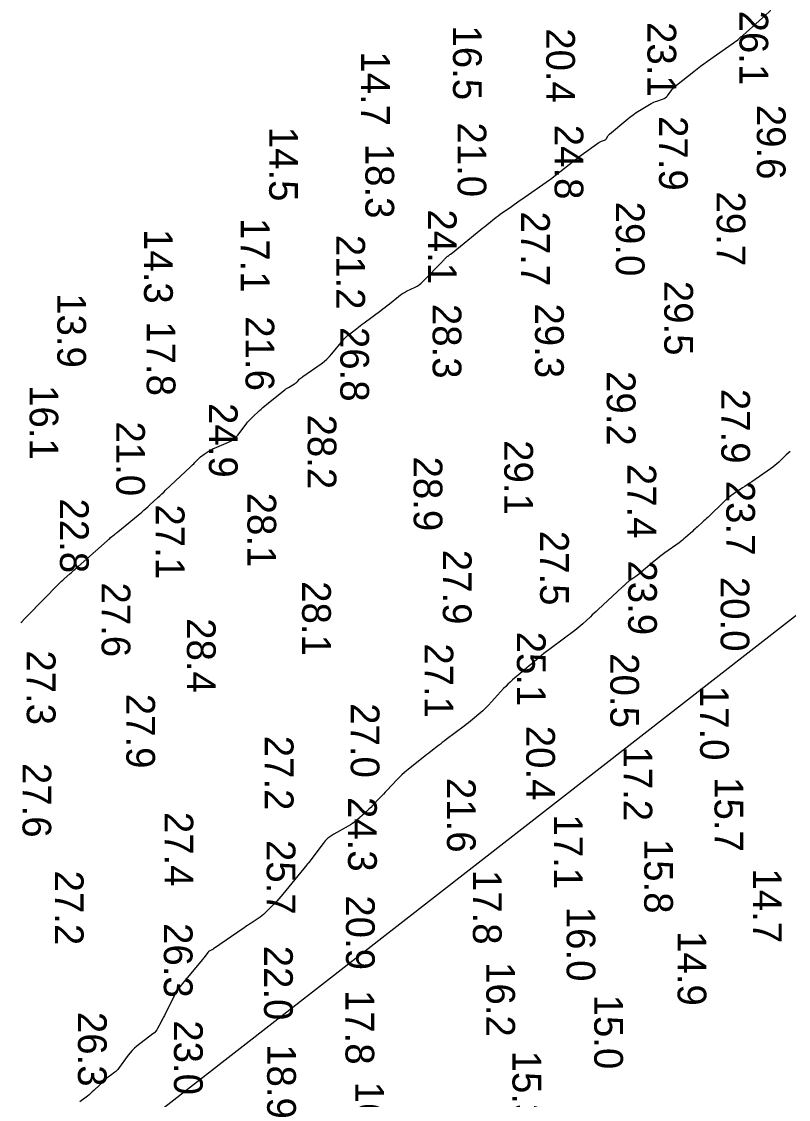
# Model space of a CAD drawing. Extents: x 1178573 to 1187098, y 693282 to 751751.
# Drawn here: x 1179985 to 1180318.9, y 720138.7 to 720608.2 of the extents above; entities that cross this region are included whole.
import ezdxf

# ---------------------------------------------------------------- set-up
doc = ezdxf.new("R2010")
doc.units = 0
for name, color, linetype in [('G-ANNO-PATT', 7, 'Continuous'), ('V-HYDS-MAJR', 7, 'Continuous'), ('V-HYDS-SOUN', 7, 'Continuous')]:
    doc.layers.add(name, color=color, linetype=linetype)

msp = doc.modelspace()

# ---------------------------------------------------------------- linework, layer by layer
at = {"layer": 'G-ANNO-PATT'}
for points in [[(1179618.07, 719554.17), (1179993.05, 720093.17), (1180976.01, 720859.17)], [(1180319.69, 720420.95), (1180318.82, 720420.22), (1180317.97, 720419.46), (1180314.65, 720416.33), (1180313.8, 720415.56), (1180312.93, 720414.83), (1180312.03, 720414.13), (1180311.11, 720413.46), (1180302.95, 720407.81), (1180301.95, 720407.12), (1180300.94, 720406.43), (1180299.93, 720405.75), (1180298.92, 720405.08), (1180294.86, 720402.4), (1180293.86, 720401.71), (1180292.9, 720400.97), (1180291.98, 720400.19), (1180291.09, 720399.36), (1180283.73, 720392.23), (1180283.19, 720391.71), (1180282.64, 720391.2), (1180282.09, 720390.69), (1180281.54, 720390.19), (1180279.3, 720388.18), (1180278.75, 720387.68), (1180278.19, 720387.18), (1180277.63, 720386.68), (1180277.07, 720386.18), (1180274.11, 720383.52), (1180273.42, 720382.92), (1180272.72, 720382.34), (1180272, 720381.77), (1180271.27, 720381.23), (1180265.13, 720376.82), (1180263.93, 720375.94), (1180262.75, 720375.04), (1180261.59, 720374.11), (1180260.44, 720373.16), (1180254.73, 720368.33), (1180254.18, 720367.88), (1180253.62, 720367.43), (1180253.04, 720367), (1180252.46, 720366.58), (1180249.47, 720364.49), (1180249.2, 720364.3), (1180248.94, 720364.09), (1180248.69, 720363.88), (1180248.44, 720363.65), (1180247.48, 720362.72), (1180247.24, 720362.49), (1180247, 720362.26), (1180246.76, 720362.03), (1180246.51, 720361.81), (1180235.99, 720352.09), (1180235.16, 720351.32), (1180234.33, 720350.55), (1180233.49, 720349.77), (1180232.66, 720348.99), (1180229.35, 720345.87), (1180228.5, 720345.11), (1180227.64, 720344.37), (1180226.76, 720343.65), (1180225.86, 720342.96), (1180215.7, 720335.46), (1180214.6, 720334.64), (1180213.51, 720333.79), (1180212.43, 720332.94), (1180211.37, 720332.06), (1180207.11, 720328.53), (1180206.06, 720327.65), (1180205.02, 720326.77), (1180203.98, 720325.89), (1180202.94, 720325.01), (1180198.79, 720321.46), (1180197.77, 720320.55), (1180196.77, 720319.62), (1180195.81, 720318.66), (1180194.87, 720317.67), (1180188.32, 720310.5), (1180187.51, 720309.65), (1180186.68, 720308.83), (1180185.83, 720308.04), (1180184.95, 720307.27), (1180181.37, 720304.26), (1180180.47, 720303.51), (1180179.56, 720302.78), (1180178.64, 720302.06), (1180177.71, 720301.35), (1180169.89, 720295.46), (1180169.05, 720294.81), (1180168.2, 720294.17), (1180167.36, 720293.52), (1180166.52, 720292.87), (1180163.16, 720290.26), (1180162.32, 720289.61), (1180161.48, 720288.95), (1180160.64, 720288.29), (1180159.81, 720287.63), (1180152.81, 720282.08), (1180151.69, 720281.16), (1180150.6, 720280.19), (1180149.55, 720279.18), (1180148.53, 720278.13), (1180144.11, 720273.36), (1180143.33, 720272.53), (1180142.56, 720271.7), (1180141.78, 720270.88), (1180140.99, 720270.05), (1180137.86, 720266.77), (1180137.06, 720265.95), (1180136.26, 720265.16), (1180135.43, 720264.38), (1180134.59, 720263.61), (1180131.02, 720260.41), (1180130.12, 720259.65), (1180129.18, 720258.95), (1180128.21, 720258.3), (1180127.2, 720257.7), (1180120.95, 720254.26), (1180119.61, 720253.43), (1180118.39, 720252.48), (1180117.28, 720251.4), (1180116.28, 720250.19), (1180110.17, 720242), (1180110.12, 720241.92), (1180110.05, 720241.85), (1180109.99, 720241.78), (1180109.92, 720241.72), (1180109.57, 720241.4), (1180109.54, 720241.37), (1180109.51, 720241.34), (1180109.48, 720241.31), (1180109.45, 720241.27), (1180109.36, 720241.13), (1180109.33, 720241.1), (1180109.3, 720241.06), (1180109.28, 720241.03), (1180109.25, 720240.99), (1180098.78, 720228.12), (1180097.94, 720227.11), (1180097.07, 720226.12), (1180096.17, 720225.15), (1180095.25, 720224.21), (1180090.98, 720219.92), (1180090.31, 720219.28), (1180089.6, 720218.68), (1180088.87, 720218.11), (1180088.1, 720217.59), (1180084.98, 720215.56), (1180084.2, 720215.05), (1180083.42, 720214.53), (1180082.65, 720214.01), (1180081.88, 720213.48), (1180068.62, 720204.28), (1180068.44, 720204.16), (1180068.24, 720204.04), (1180068.05, 720203.94), (1180067.85, 720203.84), (1180067.03, 720203.48), (1180066.83, 720203.38), (1180066.65, 720203.25), (1180066.49, 720203.11), (1180066.34, 720202.94), (1180064.82, 720200.99), (1180064.52, 720200.61), (1180064.22, 720200.23), (1180063.91, 720199.85), (1180063.6, 720199.48), (1180055.05, 720189.2), (1180053.97, 720187.82), (1180052.97, 720186.39), (1180052.06, 720184.9), (1180051.23, 720183.35), (1180047.23, 720175.35), (1180046.87, 720174.64), (1180046.5, 720173.93), (1180046.14, 720173.22), (1180045.76, 720172.51), (1180044.27, 720169.68), (1180043.87, 720169), (1180043.4, 720168.38), (1180042.86, 720167.81), (1180042.26, 720167.29), (1180035.29, 720161.92), (1180034.23, 720161.04), (1180033.24, 720160.09), (1180032.31, 720159.08), (1180031.46, 720157.99), (1180027.24, 720152.22), (1180026.88, 720151.76), (1180026.49, 720151.34), (1180026.06, 720150.95), (1180025.61, 720150.58), (1180023.72, 720149.2), (1180023.26, 720148.85), (1180022.8, 720148.48), (1180022.36, 720148.11), (1180021.92, 720147.71), (1180016.48, 720142.64), (1180015.8, 720142.02), (1180015.11, 720141.4), (1180014.4, 720140.81), (1180013.68, 720140.22), (1180010.48, 720137.66)]]:
    msp.add_lwpolyline(points, dxfattribs=at)
at = {"layer": 'V-HYDS-MAJR'}
for points in [[(1179984.79, 720346.51), (1179985.1, 720346.81), (1179986.3, 720348.05), (1179986.6, 720348.36), (1179986.9, 720348.67), (1179987.2, 720348.97), (1179987.5, 720349.28), (1180001.31, 720363.3), (1180001.87, 720363.87), (1180002.45, 720364.42), (1180003.04, 720364.97), (1180003.63, 720365.51), (1180006.03, 720367.63), (1180006.63, 720368.16), (1180007.23, 720368.69), (1180007.83, 720369.22), (1180008.43, 720369.76), (1180022.3, 720382.11), (1180022.68, 720382.45), (1180023.06, 720382.78), (1180023.45, 720383.1), (1180023.83, 720383.43), (1180025.39, 720384.71), (1180025.78, 720385.04), (1180026.16, 720385.36), (1180026.55, 720385.68), (1180026.94, 720386), (1180037.39, 720394.58), (1180038.29, 720395.33), (1180039.18, 720396.1), (1180040.05, 720396.88), (1180040.92, 720397.67), (1180044.35, 720400.87), (1180045.21, 720401.67), (1180046.07, 720402.47), (1180046.92, 720403.27), (1180047.77, 720404.08), (1180058.46, 720414.2), (1180058.97, 720414.68), (1180059.48, 720415.16), (1180059.98, 720415.65), (1180060.48, 720416.14), (1180062.54, 720418.16), (1180063.01, 720418.61), (1180063.51, 720419.03), (1180064.02, 720419.42), (1180064.56, 720419.79), (1180066.75, 720421.23), (1180067.3, 720421.57), (1180067.87, 720421.89), (1180068.45, 720422.19), (1180069.04, 720422.46), (1180075.12, 720425.03), (1180076.28, 720425.61), (1180077.34, 720426.33), (1180078.3, 720427.17), (1180079.16, 720428.14), (1180082.82, 720432.85), (1180083.47, 720433.66), (1180084.15, 720434.43), (1180084.85, 720435.18), (1180085.59, 720435.91), (1180088.6, 720438.74), (1180089.36, 720439.45), (1180090.14, 720440.13), (1180090.92, 720440.81), (1180091.72, 720441.46), (1180099.11, 720447.43), (1180099.61, 720447.82), (1180100.13, 720448.2), (1180100.66, 720448.55), (1180101.21, 720448.88), (1180103.84, 720450.41), (1180104.18, 720450.62), (1180104.5, 720450.85), (1180104.81, 720451.11), (1180105.1, 720451.39), (1180106.23, 720452.54), (1180106.51, 720452.82), (1180106.81, 720453.09), (1180107.13, 720453.34), (1180107.45, 720453.58), (1180115.52, 720459.17), (1180116.79, 720460.12), (1180117.98, 720461.15), (1180119.1, 720462.26), (1180120.14, 720463.45), (1180124.89, 720469.28), (1180125.55, 720470.04), (1180126.25, 720470.77), (1180126.98, 720471.45), (1180127.76, 720472.09), (1180130.95, 720474.56), (1180131.75, 720475.18), (1180132.55, 720475.79), (1180133.36, 720476.4), (1180134.17, 720477), (1180141.42, 720482.37), (1180142.37, 720483.09), (1180143.32, 720483.82), (1180144.26, 720484.56), (1180145.19, 720485.31), (1180149.15, 720488.53), (1180149.97, 720489.16), (1180150.83, 720489.74), (1180151.72, 720490.27), (1180152.64, 720490.74), (1180156.4, 720492.55), (1180157.31, 720493.03), (1180158.17, 720493.6), (1180158.97, 720494.23), (1180159.72, 720494.94), (1180168.38, 720503.9), (1180168.58, 720504.1), (1180168.77, 720504.3), (1180168.97, 720504.49), (1180169.17, 720504.69), (1180170.06, 720505.56), (1180170.21, 720505.7), (1180170.37, 720505.84), (1180170.53, 720505.97), (1180170.7, 720506.1), (1180171.38, 720506.59), (1180171.55, 720506.71), (1180171.72, 720506.84), (1180171.88, 720506.97), (1180172.05, 720507.1), (1180183.34, 720516.29), (1180184.17, 720516.96), (1180185, 720517.64), (1180185.83, 720518.32), (1180186.66, 720518.99), (1180189.99, 720521.69), (1180190.82, 720522.36), (1180191.67, 720523.01), (1180192.53, 720523.65), (1180193.4, 720524.27), (1180198.34, 720527.73), (1180199.46, 720528.51), (1180200.57, 720529.29), (1180201.69, 720530.07), (1180202.81, 720530.85), (1180214.92, 720539.27), (1180214.96, 720539.3), (1180215, 720539.32), (1180215.04, 720539.35), (1180215.07, 720539.37), (1180215.22, 720539.48), (1180215.26, 720539.51), (1180215.3, 720539.53), (1180215.33, 720539.56), (1180215.37, 720539.59), (1180223.37, 720546), (1180224.69, 720547.04), (1180226.02, 720548.06), (1180227.37, 720549.07), (1180228.73, 720550.06), (1180236.4, 720555.55), (1180236.67, 720555.73), (1180236.95, 720555.88), (1180237.25, 720556.02), (1180237.55, 720556.13), (1180238.86, 720556.56), (1180239.13, 720556.67), (1180239.35, 720556.82), (1180239.55, 720557.02), (1180239.71, 720557.25), (1180240.28, 720558.27), (1180240.44, 720558.52), (1180240.61, 720558.75), (1180240.81, 720558.97), (1180241.02, 720559.16), (1180248.97, 720565.84), (1180250.02, 720566.69), (1180251.1, 720567.5), (1180252.21, 720568.26), (1180253.36, 720568.98), (1180259.17, 720572.47), (1180259.75, 720572.8), (1180260.34, 720573.09), (1180260.96, 720573.35), (1180261.58, 720573.58), (1180264.12, 720574.42), (1180264.73, 720574.67), (1180265.28, 720575), (1180265.77, 720575.41), (1180266.21, 720575.9), (1180268.13, 720578.42), (1180268.61, 720579), (1180269.11, 720579.54), (1180269.65, 720580.06), (1180270.23, 720580.54), (1180277.73, 720586.49), (1180279.18, 720587.62), (1180280.65, 720588.74), (1180282.13, 720589.84), (1180283.63, 720590.92), (1180296.83, 720600.3), (1180296.98, 720600.41), (1180297.12, 720600.52), (1180297.25, 720600.64), (1180297.38, 720600.77), (1180298, 720601.4), (1180298.08, 720601.47), (1180298.16, 720601.54), (1180298.24, 720601.6), (1180298.33, 720601.65), (1180298.7, 720601.85), (1180298.79, 720601.9), (1180298.87, 720601.96), (1180298.96, 720602.02), (1180299.04, 720602.08), (1180313.31, 720614.96)], [(1180319.69, 720420.95), (1180318.82, 720420.22), (1180317.97, 720419.46), (1180314.65, 720416.33), (1180313.8, 720415.56), (1180312.93, 720414.83), (1180312.03, 720414.13), (1180311.11, 720413.46), (1180302.95, 720407.81), (1180301.95, 720407.12), (1180300.94, 720406.43), (1180299.93, 720405.75), (1180298.92, 720405.08), (1180294.86, 720402.4), (1180293.86, 720401.71), (1180292.9, 720400.97), (1180291.98, 720400.19), (1180291.09, 720399.36), (1180283.73, 720392.23), (1180283.19, 720391.71), (1180282.64, 720391.2), (1180282.09, 720390.69), (1180281.54, 720390.19), (1180279.3, 720388.18), (1180278.75, 720387.68), (1180278.19, 720387.18), (1180277.63, 720386.68), (1180277.07, 720386.18), (1180274.11, 720383.52), (1180273.42, 720382.92), (1180272.72, 720382.34), (1180272, 720381.77), (1180271.27, 720381.23), (1180265.13, 720376.82), (1180263.93, 720375.94), (1180262.75, 720375.04), (1180261.59, 720374.11), (1180260.44, 720373.16), (1180254.73, 720368.33), (1180254.18, 720367.88), (1180253.62, 720367.43), (1180253.04, 720367), (1180252.46, 720366.58), (1180249.47, 720364.49), (1180249.2, 720364.3), (1180248.94, 720364.09), (1180248.69, 720363.88), (1180248.44, 720363.65), (1180247.48, 720362.72), (1180247.24, 720362.49), (1180247, 720362.26), (1180246.76, 720362.03), (1180246.51, 720361.81), (1180235.99, 720352.09), (1180235.16, 720351.32), (1180234.33, 720350.55), (1180233.49, 720349.77), (1180232.66, 720348.99), (1180229.35, 720345.87), (1180228.5, 720345.11), (1180227.64, 720344.37), (1180226.76, 720343.65), (1180225.86, 720342.96), (1180215.7, 720335.46), (1180214.6, 720334.64), (1180213.51, 720333.79), (1180212.43, 720332.94), (1180211.37, 720332.06), (1180207.11, 720328.53), (1180206.06, 720327.65), (1180205.02, 720326.77), (1180203.98, 720325.89), (1180202.94, 720325.01), (1180198.79, 720321.46), (1180197.77, 720320.55), (1180196.77, 720319.62), (1180195.81, 720318.66), (1180194.87, 720317.67), (1180188.32, 720310.5), (1180187.51, 720309.65), (1180186.68, 720308.83), (1180185.83, 720308.04), (1180184.95, 720307.27), (1180181.37, 720304.26), (1180180.47, 720303.51), (1180179.56, 720302.78), (1180178.64, 720302.06), (1180177.71, 720301.35), (1180169.89, 720295.46), (1180169.05, 720294.81), (1180168.2, 720294.17), (1180167.36, 720293.52), (1180166.52, 720292.87), (1180163.16, 720290.26), (1180162.32, 720289.61), (1180161.48, 720288.95), (1180160.64, 720288.29), (1180159.81, 720287.63), (1180152.81, 720282.08), (1180151.69, 720281.16), (1180150.6, 720280.19), (1180149.55, 720279.18), (1180148.53, 720278.13), (1180144.11, 720273.36), (1180143.33, 720272.53), (1180142.56, 720271.7), (1180141.78, 720270.88), (1180140.99, 720270.05), (1180137.86, 720266.77), (1180137.06, 720265.95), (1180136.26, 720265.16), (1180135.43, 720264.38), (1180134.59, 720263.61), (1180131.02, 720260.41), (1180130.12, 720259.65), (1180129.18, 720258.95), (1180128.21, 720258.3), (1180127.2, 720257.7), (1180120.95, 720254.26), (1180119.61, 720253.43), (1180118.39, 720252.48), (1180117.28, 720251.4), (1180116.28, 720250.19), (1180110.17, 720242), (1180110.12, 720241.92), (1180110.05, 720241.85), (1180109.99, 720241.78), (1180109.92, 720241.72), (1180109.57, 720241.4), (1180109.54, 720241.37), (1180109.51, 720241.34), (1180109.48, 720241.31), (1180109.45, 720241.27), (1180109.36, 720241.13), (1180109.33, 720241.1), (1180109.3, 720241.06), (1180109.28, 720241.03), (1180109.25, 720240.99), (1180098.78, 720228.12), (1180097.94, 720227.11), (1180097.07, 720226.12), (1180096.17, 720225.15), (1180095.25, 720224.21), (1180090.98, 720219.92), (1180090.31, 720219.28), (1180089.6, 720218.68), (1180088.87, 720218.11), (1180088.1, 720217.59), (1180084.98, 720215.56), (1180084.2, 720215.05), (1180083.42, 720214.53), (1180082.65, 720214.01), (1180081.88, 720213.48), (1180068.62, 720204.28), (1180068.44, 720204.16), (1180068.24, 720204.04), (1180068.05, 720203.94), (1180067.85, 720203.84), (1180067.03, 720203.48), (1180066.83, 720203.38), (1180066.65, 720203.25), (1180066.49, 720203.11), (1180066.34, 720202.94), (1180064.82, 720200.99), (1180064.52, 720200.61), (1180064.22, 720200.23), (1180063.91, 720199.85), (1180063.6, 720199.48), (1180055.05, 720189.2), (1180053.97, 720187.82), (1180052.97, 720186.39), (1180052.06, 720184.9), (1180051.23, 720183.35), (1180047.23, 720175.35), (1180046.87, 720174.64), (1180046.5, 720173.93), (1180046.14, 720173.22), (1180045.76, 720172.51), (1180044.27, 720169.68), (1180043.87, 720169), (1180043.4, 720168.38), (1180042.86, 720167.81), (1180042.26, 720167.29), (1180035.29, 720161.92), (1180034.23, 720161.04), (1180033.24, 720160.09), (1180032.31, 720159.08), (1180031.46, 720157.99), (1180027.24, 720152.22), (1180026.88, 720151.76), (1180026.49, 720151.34), (1180026.06, 720150.95), (1180025.61, 720150.58), (1180023.72, 720149.2), (1180023.26, 720148.85), (1180022.8, 720148.48), (1180022.36, 720148.11), (1180021.92, 720147.71), (1180016.48, 720142.64), (1180015.8, 720142.02), (1180015.11, 720141.4), (1180014.4, 720140.81), (1180013.68, 720140.22), (1180010.48, 720137.66)]]:
    msp.add_lwpolyline(points, dxfattribs=at)

# ---------------------------------------------------------------- texts
at = {"layer": 'V-HYDS-SOUN'}
for s, p in [('26.1 ', (1180297.58, 720613)), ('16.5 ', (1180172.87, 720606.52)), ('20.4 ', (1180213.45, 720605.3)), ('23.1 ', (1180257.52, 720608.01)), ('14.7 ', (1180132.87, 720595.26)), ('29.6 ', (1180305.15, 720571.96)), ('27.9 ', (1180262.57, 720567.07)), ('21.0 ', (1180174.87, 720564.3)), ('24.8 ', (1180217.1, 720563.27)), ('14.5 ', (1180092.85, 720562.39)), ('18.3 ', (1180134.74, 720555)), ('29.7 ', (1180287.66, 720534.23)), ('29.0 ', (1180243.76, 720529.78)), ('24.1 ', (1180161.95, 720526.42)), ('27.7 ', (1180202.52, 720525.51)), ('17.1 ', (1180080.49, 720522.68)), ('14.3 ', (1180038.38, 720517.86)), ('21.2 ', (1180122.07, 720515.33)), ('29.5 ', (1180264.84, 720495.3)), ('13.9 ', (1180000.6, 720489.91)), ('28.3 ', (1180164.01, 720485.25)), ('29.3 ', (1180208.59, 720485.45)), ('21.6 ', (1180082.54, 720479.87)), ('17.8 ', (1180039.54, 720477.67)), ('26.8 ', (1180123.83, 720475.21)), ('29.2 ', (1180239.82, 720456.01)), ('16.1 ', (1179988.53, 720449.87)), ('27.9 ', (1180289.67, 720448.24)), ('24.9 ', (1180066.61, 720442.07)), ('28.2 ', (1180109.6, 720437.05)), ('21.0 ', (1180026.24, 720434.05)), ('29.1 ', (1180195.19, 720425.89)), ('28.9 ', (1180155.75, 720418.75)), ('27.4 ', (1180248.82, 720415.57)), ('23.7 ', (1180291.83, 720408.21)), ('28.1 ', (1180083.38, 720403.02)), ('22.8 ', (1180001.78, 720400.51)), ('27.1 ', (1180043.48, 720397.91)), ('27.5 ', (1180210.8, 720386.41)), ('27.9 ', (1180168.45, 720378.16)), ('23.9 ', (1180249.12, 720373.5)), ('20.0 ', (1180289.37, 720366.36)), ('27.6 ', (1180019.91, 720363.92)), ('28.1 ', (1180107.19, 720364.47)), ('28.4 ', (1180057.05, 720348.35)), ('25.1 ', (1180200.7, 720342.49)), ('27.1 ', (1180160.48, 720337.41)), ('27.3 ', (1179987.33, 720334.36)), ('20.5 ', (1180241.35, 720333.1)), ('17.0 ', (1180280.44, 720318.92)), ('27.9 ', (1180030.65, 720315.43)), ('27.0 ', (1180128.34, 720311.34)), ('20.4 ', (1180204.75, 720301.5)), ('27.2 ', (1180090.93, 720297.16)), ('17.2 ', (1180247.1, 720292.5)), ('27.6 ', (1179985.46, 720285.32)), ('21.6 ', (1180170.24, 720278.79)), ('15.7 ', (1180286.71, 720279.12)), ('24.3 ', (1180127.2, 720270.49)), ('27.4 ', (1180047.27, 720263.97)), ('17.1 ', (1180216.84, 720262.87)), ('25.7 ', (1180091.76, 720251.75)), ('15.8 ', (1180256.11, 720252.24)), ('27.2 ', (1179999.53, 720238.43)), ('17.8 ', (1180181.54, 720238.73)), ('14.7 ', (1180303.47, 720239.35)), ('20.9 ', (1180126.29, 720227.64)), ('16.0 ', (1180222.34, 720222.66)), ('26.3 ', (1180046.98, 720215.56)), ('14.9 ', (1180270.64, 720212.05)), ('22.0 ', (1180090.61, 720205.7)), ('16.2 ', (1180187.36, 720198.57)), ('17.8 ', (1180126.06, 720186.43)), ('15.0 ', (1180234.35, 720184.41)), ('26.3 ', (1180009.61, 720176.88)), ('23.0 ', (1180051.41, 720173.22)), ('18.9 ', (1180091.97, 720162.81)), ('15.3 ', (1180198.75, 720159.99)), ('16.4 ', (1180130.28, 720146.51))]:
    msp.add_text(s, height=12.5, rotation=270, dxfattribs=at).set_placement(p)

doc.saveas('drawing.dxf')
